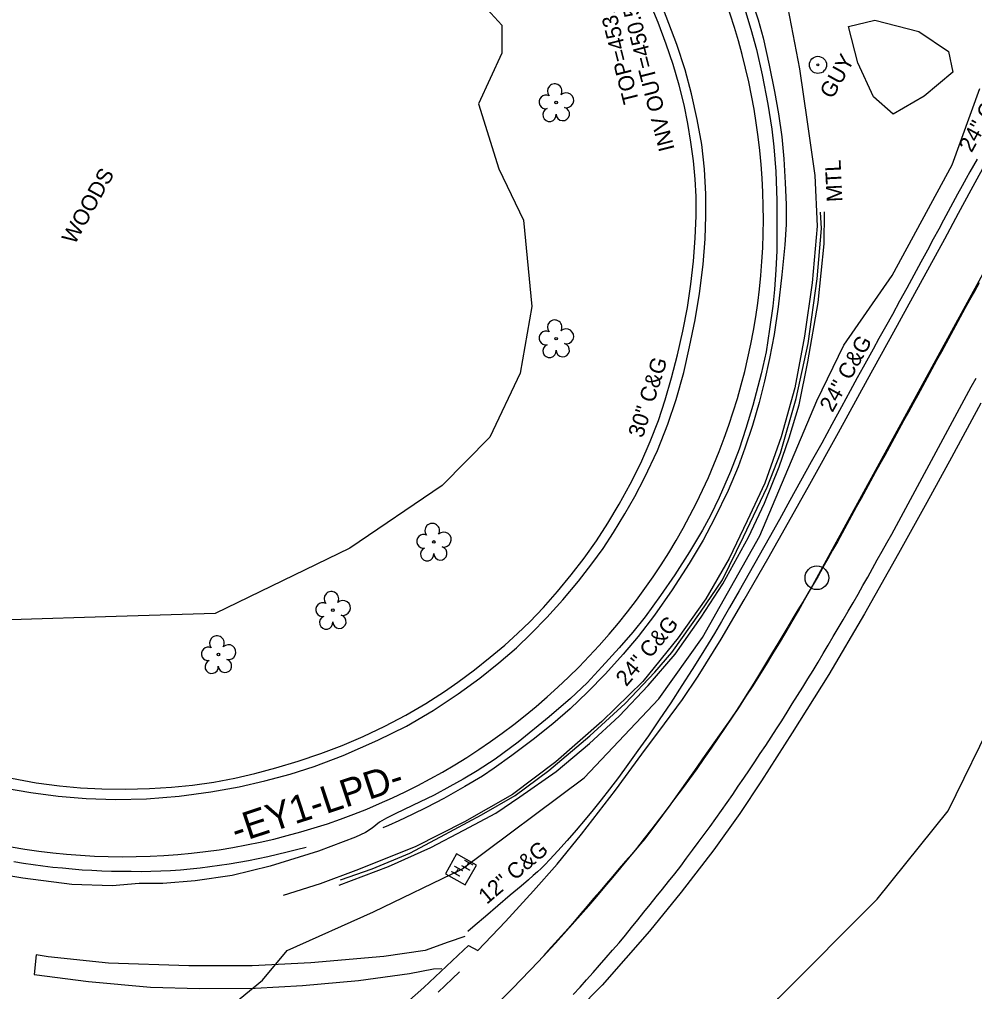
# Model space of a CAD drawing. Extents: x 2074109 to 2077820, y 741079 to 746031.
# Drawn here: x 2075623.5 to 2075865.9, y 742877.9 to 743124.8 of the extents above; entities that cross this region are included whole.
import ezdxf

# ---------------------------------------------------------------- set-up
doc = ezdxf.new("R2010")
doc.units = 0
for name, color, linetype in [('Exist Guardrail', 7, 'Continuous'), ('Exist Guardrail Text', 7, 'Continuous'), ('Exist Horizontal Alignment', 7, 'Continuous'), ('Exist Horizontal Alignment Direction Label', 7, 'Continuous'), ('Exist Horizontal Alignment Point', 7, 'Continuous'), ('Exist Other Culture Anchor (Guy Wire) CELL', 7, 'Continuous'), ('Exist Other Culture Anchor (Guy Wire) Text', 7, 'Continuous'), ('Exist Other Culture Fence Line', 7, 'Continuous'), ('Exist Roads Curbs', 7, 'Continuous'), ('Exist Roads Curbs Text', 7, 'Continuous'), ('Exist Roads EOP', 7, 'Continuous'), ('Exist Roads EOT', 7, 'Continuous'), ('Exist Structure Minor Catch Basin Top Elevation', 7, 'Continuous'), ('Exist Structure Minor Paved Ditch or Gutter', 7, 'Continuous'), ('Exist Structure Minor Pipes RCP 15 Inch Invert', 7, 'Continuous'), ('Exist Utilities Power Hand Hole CELL', 7, 'Continuous'), ('Exist Utilities Power UG Cable SUE LOS B', 7, 'Continuous'), ('Exist Vegetation Tree CELL', 7, 'Continuous'), ('Exist Vegetation Woods Line', 7, 'Continuous'), ('Exist Vegetation Woods Line Text', 7, 'Continuous')]:
    doc.layers.add(name, color=color, linetype=linetype)

msp = doc.modelspace()

# ---------------------------------------------------------------- linework, layer by layer
at = {"layer": 'Exist Guardrail'}
for points in [[(2075818.55, 743127.63), (2075821.54, 743112.22), (2075823.42, 743098.73), (2075825.37, 743085.16), (2075826, 743072.27), (2075824.72, 743057.87), (2075822.77, 743044.3), (2075820.33, 743031.25), (2075816.82, 743018.74), (2075812.73, 743007.04), (2075808.19, 742997.43), (2075803.67, 742987.87), (2075797.76, 742977.66), (2075790.74, 742967.75), (2075781.76, 742956.63), (2075771.34, 742946.47), (2075759.62, 742936.27), (2075748.63, 742927.97), (2075736.51, 742921.02), (2075723.98, 742914.65), (2075708.87, 742908.66), (2075699.81, 742905.26), (2075690.49, 742902.34)], [(2075704.66, 742904.98), (2075717.21, 742909.7), (2075727.93, 742914.5), (2075736.32, 742918.95), (2075744.42, 742923.2), (2075750.56, 742927.4), (2075759.72, 742933.83), (2075768.23, 742940.9), (2075775.77, 742947.84), (2075783.06, 742955.61), (2075789.92, 742963.6), (2075796.58, 742972.98), (2075802.06, 742981.44), (2075808.56, 742993.29), (2075812.62, 743001.9), (2075816.38, 743011.14), (2075818.91, 743018.52), (2075821.42, 743026.92), (2075823.62, 743037.84), (2075826.28, 743052.87), (2075827.74, 743067.77), (2075827.83, 743075.93)]]:
    msp.add_lwpolyline(points, dxfattribs=at)
at = {"layer": 'Exist Horizontal Alignment'}
msp.add_line((2075825.91, 742982.99), (2075929.73, 743173.24), dxfattribs=at)
for centre, radius, start, end in [((2075650.14, 743074.36), 162.2, 154.1155, 37.9648), ((2075412.61, 743208.52), 470.83, 306.6381, 331.3783)]:
    msp.add_arc(centre, radius, start, end, dxfattribs=at)
at = {"layer": 'Exist Horizontal Alignment Point'}
msp.add_circle((2075825.91, 742982.99), 3, dxfattribs=at)
at = {"layer": 'Exist Other Culture Anchor (Guy Wire) CELL'}
for radius in [2.18, 0.24]:
    msp.add_circle((2075826.18, 743113.21), radius, dxfattribs=at)
at = {"layer": 'Exist Other Culture Fence Line'}
msp.add_lwpolyline([(2075704.97, 742906.27), (2075713, 742909.12), (2075722.58, 742913.11), (2075730.41, 742917.25), (2075740.77, 742922.77), (2075749.33, 742927.72), (2075757.85, 742934.04), (2075768.27, 742942.84), (2075777.27, 742951.09), (2075784.75, 742959.01), (2075789.1, 742964.04), (2075796.39, 742974.26), (2075801.94, 742982.51), (2075807.33, 742993.41), (2075813.27, 743005.99), (2075816.65, 743014.63), (2075820.64, 743028.5), (2075823.69, 743042.51), (2075826.03, 743058.86), (2075827.09, 743071.64), (2075826.87, 743075.82)], dxfattribs=at)
at = {"layer": 'Exist Roads Curbs'}
for points in [[(2075621.47, 742932.08), (2075627.72, 742930.96), (2075633.66, 742930.14), (2075639.02, 742929.65), (2075644.4, 742929.42), (2075650.41, 742929.36), (2075656.48, 742929.48), (2075662.08, 742929.79), (2075667.45, 742930.32), (2075672.84, 742931.1), (2075678.15, 742932.1), (2075683.28, 742933.29), (2075688.55, 742934.72), (2075694.25, 742936.44), (2075700.01, 742938.37), (2075705.42, 742940.43), (2075710.74, 742942.7), (2075716.23, 742945.3), (2075721.61, 742948.11), (2075726.64, 742951.03), (2075731.37, 742954.08), (2075734.75, 742956.45), (2075739.03, 742959.66), (2075743.01, 742962.81), (2075746.67, 742965.88), (2075749.95, 742968.81), (2075753.06, 742971.82), (2075756.49, 742975.42), (2075760.12, 742979.5), (2075763.58, 742983.7), (2075766.86, 742988.01), (2075769.94, 742992.39), (2075772.86, 742996.9), (2075775.74, 743001.68), (2075778.55, 743006.75), (2075781.2, 743012.1), (2075783.63, 743017.6), (2075785.68, 743022.93), (2075787.43, 743028.21), (2075789.04, 743033.8), (2075790.51, 743039.64), (2075791.86, 743045.6), (2075793.05, 743051.61), (2075793.96, 743057.54), (2075794.62, 743063.39), (2075795.05, 743069.26), (2075795.25, 743074.91), (2075795.24, 743079.82), (2075795.02, 743084.23), (2075794.58, 743088.85), (2075793.95, 743093.62), (2075793.18, 743098.32), (2075792.21, 743103.06), (2075790.95, 743108.11), (2075789.41, 743113.34), (2075787.68, 743118.48), (2075785.61, 743123.94), (2075782.84, 743130.78)], [(2075809.14, 743130.43), (2075810.99, 743124.68), (2075812.25, 743120.06), (2075813.83, 743113.16), (2075815.16, 743106.48), (2075816.14, 743100.78), (2075817.01, 743094.97), (2075817.56, 743089.33), (2075817.9, 743083.31), (2075818.12, 743077.81), (2075818.09, 743072.65), (2075817.76, 743067.5), (2075817, 743059.87), (2075816.07, 743051.77), (2075815.04, 743044.78), (2075813.88, 743038.65), (2075812.58, 743032.89), (2075811.23, 743027.47), (2075809.59, 743021.67), (2075807.67, 743015.89), (2075805.93, 743011.18), (2075803.39, 743005.13), (2075799.96, 742998.01), (2075797.07, 742992.57), (2075793.5, 742986.62), (2075789.19, 742979.96), (2075784.69, 742973.53), (2075780.57, 742968.1), (2075776.76, 742963.57), (2075772.25, 742958.63), (2075767.73, 742953.95), (2075763.3, 742949.73), (2075758.9, 742945.94), (2075753.91, 742941.95), (2075748.49, 742937.87), (2075744.04, 742934.69), (2075741.01, 742932.65), (2075736.55, 742929.96), (2075731.23, 742926.94), (2075726.79, 742924.64), (2075723.17, 742922.88), (2075719.79, 742921.32), (2075717.2, 742920.13), (2075715.75, 742919.53)], [(2075866.59, 743089.29), (2075865.66, 743087.65), (2075864.76, 743086.07), (2075863.82, 743084.39), (2075862.77, 743082.47), (2075861.64, 743080.39), (2075860.46, 743078.21), (2075859.26, 743075.99), (2075858.07, 743073.79), (2075856.83, 743071.49), (2075855.47, 743068.96), (2075853.97, 743066.18), (2075852.31, 743063.1), (2075850.55, 743059.85), (2075848.74, 743056.53), (2075846.91, 743053.19), (2075845.08, 743049.88), (2075843.33, 743046.7), (2075841.68, 743043.73), (2075840.2, 743041.07), (2075838.93, 743038.77), (2075837.65, 743036.46), (2075836.17, 743033.75), (2075834.38, 743030.47), (2075832.18, 743026.41), (2075829.72, 743021.89), (2075827.15, 743017.21), (2075824.5, 743012.39), (2075821.79, 743007.49), (2075819.07, 743002.6), (2075816.4, 742997.8), (2075813.79, 742993.13), (2075811.26, 742988.61), (2075808.74, 742984.15), (2075806.17, 742979.64), (2075803.76, 742975.44), (2075801.72, 742971.9), (2075799.95, 742968.87), (2075798.35, 742966.19), (2075796.58, 742963.31), (2075794.3, 742959.71), (2075791.66, 742955.61), (2075788.81, 742951.27), (2075785.91, 742946.94), (2075783.14, 742942.89), (2075780.48, 742939.1), (2075777.93, 742935.55), (2075775.52, 742932.27), (2075773.29, 742929.31), (2075771.18, 742926.6), (2075769.16, 742924.08), (2075767.09, 742921.58), (2075764.85, 742918.95), (2075762.51, 742916.27), (2075760.14, 742913.62), (2075758.13, 742911.42), (2075756.86, 742910.07), (2075755.95, 742909.19), (2075755, 742908.34), (2075753.93, 742907.42), (2075752.68, 742906.32), (2075750.86, 742904.73), (2075748.09, 742902.37), (2075744.9, 742899.66), (2075741.8, 742897.03), (2075739.15, 742894.77), (2075737.29, 742893.18)]]:
    msp.add_lwpolyline(points, dxfattribs=at)
at = {"layer": 'Exist Roads EOP'}
for points in [[(2075807.56, 743127.59), (2075809.19, 743122.31), (2075810.55, 743117.1), (2075812.01, 743110.65), (2075813.43, 743103.25), (2075814.44, 743096.93), (2075815.02, 743092.39), (2075815.5, 743086.17), (2075815.79, 743078.81), (2075815.78, 743072.65), (2075815.73, 743066.02), (2075815.53, 743061.17), (2075815.16, 743056.16), (2075814.75, 743051.97), (2075813.92, 743046.14), (2075813.03, 743040.36), (2075811.75, 743034.8), (2075809.63, 743026.74), (2075807.92, 743020.91), (2075806.15, 743015.64), (2075803.96, 743009.97), (2075801.14, 743003.34), (2075798.94, 742998.8), (2075796.86, 742995.12), (2075793.58, 742989.61), (2075789.86, 742983.71), (2075786.22, 742978.47), (2075782.33, 742973.07), (2075779.18, 742969.19), (2075775.75, 742965.21), (2075771.37, 742960.41), (2075767.57, 742956.33), (2075763.42, 742952.37), (2075758, 742947.66), (2075750.1, 742941.23), (2075744.23, 742936.94), (2075739.71, 742934.01), (2075736.17, 742931.82), (2075732.77, 742929.96), (2075728.74, 742927.83), (2075723.26, 742925.13), (2075718.87, 742923.08), (2075716.71, 742921.99), (2075714.94, 742920.92), (2075713.05, 742919.41), (2075711.34, 742918.35), (2075708.83, 742917.14), (2075699.43, 742913.61), (2075687.17, 742909.75), (2075677.54, 742907.42), (2075668.1, 742906.01), (2075659.9, 742905.4), (2075653.92, 742905.39), (2075647.07, 742904.79), (2075636.81, 742905.12), (2075624.4, 742906.68), (2075612.74, 742908.65)], [(2075619.49, 742929.67), (2075626.42, 742928.45), (2075633.36, 742927.54), (2075640.43, 742926.94), (2075647.85, 742926.71), (2075655.74, 742926.83), (2075664.05, 742927.53), (2075672.05, 742928.64), (2075679.24, 742929.94), (2075685.82, 742931.42), (2075692.19, 742933.16), (2075698.33, 742935.05), (2075705.66, 742937.84), (2075714.48, 742941.72), (2075721.73, 742945.34), (2075728.48, 742949.31), (2075734.87, 742953.49), (2075740.38, 742957.51), (2075745.19, 742961.38), (2075749.64, 742965.2), (2075753.39, 742968.81), (2075757.38, 742972.93), (2075761.46, 742977.41), (2075765.4, 742982.13), (2075768.82, 742986.53), (2075771.64, 742990.43), (2075774.32, 742994.48), (2075777.21, 742999.2), (2075779.72, 743003.65), (2075782.15, 743008.35), (2075785.42, 743015.29), (2075788.11, 743021.98), (2075790.24, 743028.29), (2075792.17, 743035.08), (2075793.62, 743041.65), (2075795.02, 743048.47), (2075796.12, 743055.14), (2075797.05, 743062.57), (2075797.54, 743069.04), (2075797.76, 743074.86), (2075797.7, 743080.37), (2075797.36, 743086.73), (2075796.69, 743093.01), (2075795.57, 743099.31), (2075794.12, 743105.85), (2075792.5, 743111.92), (2075790.39, 743118.41), (2075787.01, 743127.25)], [(2075711.5, 742866.04), (2075726.12, 742878.99), (2075736.22, 742888.41), (2075737.47, 742889.65), (2075739.82, 742888.33), (2075746.9, 742895.72), (2075753.99, 742903.49), (2075760, 742910.3), (2075766.16, 742917.89), (2075774.76, 742929.03), (2075781.52, 742938.2), (2075787.22, 742945.93), (2075791.84, 742952.12), (2075795.77, 742958.04), (2075801.6, 742967.38), (2075807.5, 742977.38), (2075813.44, 742987.8), (2075818.7, 742997.07), (2075824.13, 743006.74), (2075831.4, 743019.89), (2075838.79, 743033.3), (2075845.45, 743045.43), (2075852.23, 743057.78), (2075858.36, 743069.07), (2075861.86, 743075.59), (2075865.08, 743081.52), (2075869.54, 743089.67)], [(2075867.57, 743027.35), (2075860.11, 743013.49), (2075853.86, 743002.1), (2075846.62, 742989.13), (2075837.97, 742973.85), (2075828.92, 742958.46), (2075819.64, 742943.59), (2075811.88, 742931.46), (2075806.35, 742923.1), (2075799.76, 742913.92), (2075791.46, 742903.18), (2075783.4, 742893.26), (2075771.38, 742879.58), (2075752.46, 742860.33)]]:
    msp.add_lwpolyline(points, dxfattribs=at)
at = {"layer": 'Exist Roads EOT'}
for points in [[(2075867.08, 743057.9), (2075865.88, 743055.71), (2075864.68, 743053.52), (2075863.48, 743051.33), (2075862.29, 743049.13), (2075861.09, 743046.94), (2075859.9, 743044.75), (2075858.7, 743042.55), (2075857.51, 743040.36), (2075856.31, 743038.17), (2075855.12, 743035.97), (2075853.92, 743033.78), (2075852.73, 743031.59), (2075851.53, 743029.39), (2075850.34, 743027.2), (2075849.14, 743025.01), (2075847.94, 743022.82), (2075846.74, 743020.63), (2075845.54, 743018.44), (2075844.33, 743016.25), (2075843.13, 743014.06), (2075841.93, 743011.87), (2075840.73, 743009.68), (2075839.52, 743007.49), (2075838.32, 743005.3), (2075837.12, 743003.11), (2075835.92, 743000.92), (2075834.72, 742998.73), (2075833.51, 742996.54), (2075832.31, 742994.35), (2075831.11, 742992.16), (2075829.9, 742989.97), (2075828.68, 742987.79), (2075827.46, 742985.61), (2075826.24, 742983.44), (2075824.98, 742981.28), (2075823.69, 742979.14), (2075822.4, 742976.99), (2075821.12, 742974.85), (2075819.83, 742972.71), (2075818.55, 742970.57), (2075817.26, 742968.43), (2075815.97, 742966.28), (2075814.69, 742964.14), (2075813.4, 742962), (2075812.11, 742959.86), (2075810.83, 742957.72), (2075809.51, 742955.59), (2075808.17, 742953.48), (2075806.83, 742951.37), (2075805.49, 742949.26), (2075804.08, 742947.2), (2075802.64, 742945.16), (2075801.2, 742943.11), (2075799.77, 742941.07), (2075798.33, 742939.03), (2075796.89, 742936.98), (2075795.45, 742934.94), (2075794.02, 742932.89), (2075792.58, 742930.85), (2075791.14, 742928.8), (2075789.7, 742926.76), (2075788.27, 742924.71), (2075786.76, 742922.72), (2075785.25, 742920.73), (2075783.74, 742918.74), (2075782.22, 742916.75), (2075780.61, 742914.84), (2075778.99, 742912.94), (2075777.37, 742911.04), (2075775.74, 742909.14), (2075774.12, 742907.23), (2075772.5, 742905.33), (2075770.88, 742903.43), (2075769.25, 742901.53), (2075767.63, 742899.63), (2075766.01, 742897.73), (2075764.38, 742895.83), (2075762.75, 742893.93), (2075761.08, 742892.08), (2075759.41, 742890.22), (2075757.74, 742888.36), (2075756.59, 742887.08)], [(2075764.09, 742877.21), (2075765.81, 742879.03), (2075767.48, 742880.89), (2075769.12, 742882.77), (2075770.76, 742884.65), (2075772.41, 742886.54), (2075774.05, 742888.42), (2075775.69, 742890.3), (2075777.31, 742892.21), (2075778.87, 742894.16), (2075780.44, 742896.11), (2075782.01, 742898.05), (2075783.57, 742900), (2075785.14, 742901.95), (2075786.71, 742903.9), (2075788.27, 742905.85), (2075789.84, 742907.8), (2075791.35, 742909.79), (2075792.84, 742911.79), (2075794.33, 742913.8), (2075795.81, 742915.81), (2075797.3, 742917.82), (2075798.79, 742919.83), (2075800.28, 742921.84), (2075801.73, 742923.87), (2075803.14, 742925.94), (2075804.55, 742928), (2075805.96, 742930.07), (2075807.37, 742932.13), (2075808.78, 742934.19), (2075810.17, 742936.27), (2075811.55, 742938.35), (2075812.93, 742940.43), (2075814.31, 742942.52), (2075815.69, 742944.6), (2075817.05, 742946.7), (2075818.36, 742948.83), (2075819.68, 742950.95), (2075820.99, 742953.08), (2075822.31, 742955.2), (2075823.63, 742957.33), (2075824.94, 742959.45), (2075826.24, 742961.58), (2075827.51, 742963.74), (2075828.78, 742965.89), (2075830.04, 742968.05), (2075831.31, 742970.2), (2075832.58, 742972.35), (2075833.85, 742974.51), (2075835.11, 742976.66), (2075836.37, 742978.82), (2075837.59, 742981), (2075838.81, 742983.18), (2075840.03, 742985.36), (2075841.25, 742987.54), (2075842.48, 742989.72), (2075843.7, 742991.9), (2075844.92, 742994.08), (2075846.14, 742996.26), (2075847.33, 742998.46), (2075848.51, 743000.66), (2075849.69, 743002.86), (2075850.87, 743005.07), (2075852.05, 743007.27), (2075853.23, 743009.47), (2075854.41, 743011.67), (2075855.59, 743013.87), (2075856.78, 743016.07), (2075857.97, 743018.27), (2075859.16, 743020.47), (2075860.35, 743022.66), (2075861.53, 743024.86), (2075862.72, 743027.06), (2075863.91, 743029.26), (2075865.1, 743031.45), (2075866.31, 743033.64)], [(2075696.29, 742914.49), (2075693.87, 742913.9), (2075691.44, 742913.31), (2075689.01, 742912.72), (2075686.57, 742912.18), (2075684.13, 742911.66), (2075681.68, 742911.15), (2075679.22, 742910.72), (2075676.76, 742910.29), (2075674.3, 742909.9), (2075671.82, 742909.56), (2075669.34, 742909.23), (2075666.86, 742908.99), (2075664.37, 742908.75), (2075661.88, 742908.55), (2075659.38, 742908.47), (2075656.89, 742908.38), (2075654.39, 742908.36), (2075651.89, 742908.38), (2075649.39, 742908.4), (2075646.89, 742908.41), (2075644.4, 742908.53), (2075641.9, 742908.65), (2075639.41, 742908.77), (2075636.92, 742909), (2075634.43, 742909.23), (2075631.95, 742909.47), (2075629.47, 742909.78), (2075626.99, 742910.11), (2075624.51, 742910.44), (2075622.05, 742910.85)], [(2075735.18, 742882.93), (2075733.38, 742881.2), (2075731.57, 742879.47), (2075729.76, 742877.74)]]:
    msp.add_lwpolyline(points, dxfattribs=at)
at = {"layer": 'Exist Structure Minor Paved Ditch or Gutter'}
msp.add_lwpolyline([(2075736.6, 742891.93), (2075732.33, 742890.46), (2075726.48, 742888.34), (2075715.97, 742886.86), (2075697.51, 742885.19), (2075682.57, 742884.44), (2075666.54, 742884.45), (2075646.15, 742885.18), (2075630.76, 742886.77), (2075627.77, 742887.26), (2075627.23, 742882.25), (2075641.02, 742880.47), (2075656.75, 742879.02), (2075669.17, 742878.68), (2075683.31, 742878.76), (2075695.34, 742879.46), (2075709.57, 742880.71), (2075722.48, 742882.55), (2075728.64, 742883.71), (2075730.72, 742883.76)], dxfattribs=at)
at = {"layer": 'Exist Utilities Power Hand Hole CELL'}
msp.add_line((2075735.75, 742908.95), (2075735.75, 742908.95), dxfattribs=at)
msp.add_lwpolyline([(2075736.68, 742905.04), (2075739.49, 742910.06), (2075734.48, 742912.87), (2075731.67, 742907.85), (2075736.68, 742905.04)], dxfattribs=at)
at = {"layer": 'Exist Utilities Power UG Cable SUE LOS B'}
msp.add_lwpolyline([(2075660.7, 742860.71), (2075685.16, 742880.8), (2075691.47, 742888.39), (2075713.34, 742898.17), (2075735.77, 742909.02), (2075766.85, 742932.17), (2075785.81, 742952.26), (2075796.87, 742967.86), (2075811.44, 742993.61), (2075825.93, 743027.9), (2075832.78, 743042.06), (2075845.01, 743059.73), (2075860.29, 743087.82), (2075867.3, 743107.24)], dxfattribs=at)
at = {"layer": 'Exist Vegetation Tree CELL'}
for p, q in [((2075759.74, 743103.65), (2075759.74, 743103.65)), ((2075759.74, 743043.71), (2075759.74, 743043.71)), ((2075728.68, 742992.09), (2075728.68, 742992.09)), ((2075703.06, 742974.75), (2075703.06, 742974.75)), ((2075674.01, 742963.51), (2075674.01, 742963.51))]:
    msp.add_line(p, q, dxfattribs=at)
for centre in [(2075759.74, 743103.65), (2075759.74, 743043.71), (2075728.68, 742992.09), (2075703.06, 742974.75), (2075674.01, 742963.51)]:
    msp.add_circle(centre, 0.326, dxfattribs=at)
for centre, radius, start, end in [((2075759.36, 743106.53), 1.86, 330.1651, 219.7134), ((2075757.14, 743103.81), 1.73, 62.6636, 279.3457), ((2075762.29, 743104.24), 1.9, 257.1011, 134.1999), ((2075761.42, 743100.75), 1.7, 181.2822, 74.56), ((2075758.04, 743100.53), 1.69, 111.5671, 6.231), ((2075759.36, 743046.59), 1.86, 330.1651, 219.7134), ((2075757.14, 743043.87), 1.73, 62.6636, 279.3457), ((2075762.29, 743044.3), 1.9, 257.1011, 134.1999), ((2075758.04, 743040.59), 1.69, 111.5671, 6.231), ((2075761.41, 743040.81), 1.7, 181.2822, 74.56), ((2075728.29, 742994.96), 1.86, 330.1651, 219.7134), ((2075726.07, 742992.24), 1.73, 62.6636, 279.3457), ((2075731.22, 742992.68), 1.9, 257.1011, 134.1999), ((2075726.97, 742988.97), 1.69, 111.5671, 6.231), ((2075730.35, 742989.19), 1.7, 181.2822, 74.56), ((2075702.68, 742977.63), 1.86, 330.1651, 219.7134), ((2075700.46, 742974.91), 1.73, 62.6636, 279.3457), ((2075705.61, 742975.34), 1.9, 257.1011, 134.1999), ((2075701.36, 742971.63), 1.69, 111.5671, 6.231), ((2075704.73, 742971.85), 1.7, 181.2822, 74.56), ((2075673.63, 742966.38), 1.86, 330.1651, 219.7134), ((2075671.41, 742963.66), 1.73, 62.6636, 279.3457), ((2075676.56, 742964.1), 1.9, 257.1011, 134.1999), ((2075672.31, 742960.39), 1.69, 111.5671, 6.231), ((2075675.69, 742960.61), 1.7, 181.2822, 74.56)]:
    msp.add_arc(centre, radius, start, end, dxfattribs=at)
at = {"layer": 'Exist Vegetation Woods Line'}
for points in [[(2075736.65, 743133.51), (2075745.93, 743123.27), (2075745.96, 743116.17), (2075740.06, 743103.37), (2075745.19, 743086.85), (2075751.49, 743073.82), (2075753.54, 743051.91), (2075750.58, 743034.96), (2075742.93, 743018.73), (2075730.77, 743006.39), (2075707.4, 742990.5), (2075673.21, 742973.96), (2075648.08, 742973.18), (2075621.25, 742972.33), (2075595.36, 742978.72), (2075570.97, 743000.65), (2075549.99, 743031.43), (2075542.96, 743060.36), (2075535.37, 743094.24), (2075541.07, 743110.43), (2075553.07, 743146.49)], [(2075840.61, 743124.54), (2075851.77, 743121.73), (2075859.31, 743116.58), (2075860.44, 743111.36), (2075853.15, 743105.29), (2075845.25, 743100.68), (2075840.26, 743105.13), (2075836.31, 743113.72), (2075833.91, 743122.94), (2075840.61, 743124.54)], [(2075507.31, 742678.29), (2075568.35, 742703.76), (2075610.97, 742725.09), (2075654.83, 742745.79), (2075688.15, 742767.83), (2075722.03, 742785.8), (2075750.54, 742806.88), (2075781.97, 742834.97), (2075816.18, 742876.22), (2075841.25, 742901.4), (2075859.22, 742923.86), (2075871.34, 742948.51), (2075884.5, 742981.77), (2075900.73, 743026.95), (2075910.16, 743047.34), (2075921.17, 743058.1), (2075942.17, 743061.33), (2075959.14, 743065.18), (2075989.29, 743054.09), (2076000.87, 743045.57), (2076015.5, 743027.61), (2076035.49, 743021.94), (2076059.35, 743010.69)]]:
    msp.add_lwpolyline(points, dxfattribs=at)

# ---------------------------------------------------------------- texts
at = {"layer": 'Exist Guardrail Text'}
msp.add_text('MTL', height=4, rotation=92.795, dxfattribs=at).set_placement((2075832.43, 743078.51))
at = {"layer": 'Exist Horizontal Alignment Direction Label'}
msp.add_text('-EY1-LPD-', height=7, rotation=18.3121, dxfattribs=at).set_placement((2075678.59, 742915.45))
at = {"layer": 'Exist Other Culture Anchor (Guy Wire) Text'}
msp.add_text('GUY', height=4, rotation=60.742, dxfattribs=at).set_placement((2075829.88, 743104.36))
at = {"layer": 'Exist Roads Curbs Text'}
for s, rotation, p in [('24" C&G', 61.3271, (2075865.19, 743090.75)), ('24" C&G', 60.9688, (2075829.87, 743024.8)), ('30" C&G', 72.4645, (2075781.72, 743018.3)), ('24" C&G', 49.9406, (2075777.56, 742955.19)), ('12" C&G', 40.3258, (2075742.13, 742899.93))]:
    msp.add_text(s, height=4, rotation=rotation, dxfattribs=at).set_placement(p)
at = {"layer": 'Exist Structure Minor Catch Basin Top Elevation'}
msp.add_text("TOP=453.58'", height=4, rotation=104.3648, dxfattribs=at).set_placement((2075780.81, 743103.89))
at = {"layer": 'Exist Structure Minor Pipes RCP 15 Inch Invert'}
msp.add_text("INV OUT=450.55'", height=4, rotation=104.3648, dxfattribs=at).set_placement((2075789.83, 743091.83))
at = {"layer": 'Exist Utilities Power Hand Hole CELL'}
for p in [(2075735.1, 742906.83), (2075737.68, 742908.33)]:
    msp.add_text('H', height=2.5, rotation=60.7411, dxfattribs=at).set_placement(p)
at = {"layer": 'Exist Vegetation Woods Line Text'}
msp.add_text('WOODS', height=4, rotation=60.742, dxfattribs=at).set_placement((2075637.52, 743067.39))

doc.saveas('drawing.dxf')
